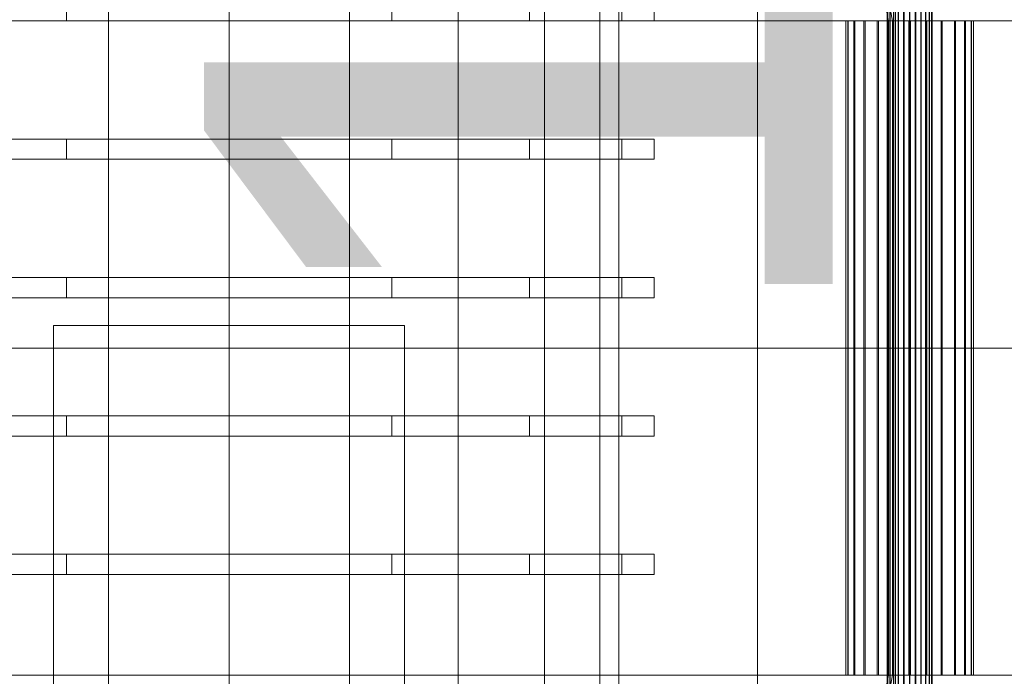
# Model space of a CAD drawing. Header units: millimetres. Extents: x -4738 to 65662, y -68080 to 6847.
# Tile 490 of 656: x 8685 to 9077, y -18130 to -17870. Entities that reach past the tile are written whole.
import ezdxf

# ---------------------------------------------------------------- set-up
doc = ezdxf.new("R2010")
doc.units = ezdxf.units.MM
for name, color, linetype, lineweight in [('COTAS_O', 1, 'Continuous', 0), ('superior_C01', 7, 'Continuous', 0), ('superior_mezcladora', 7, 'Continuous', 0)]:
    doc.layers.add(name, color=color, linetype=linetype, lineweight=lineweight)
doc.dimstyles.new('R19_100', dxfattribs={"dimtxt": 250, "dimasz": 150, "dimexe": 150, "dimexo": 80, "dimgap": 100, "dimtad": 1, "dimtih": 1, "dimtoh": 1, "dimdsep": 46, "dimcen": 0.09, "dimadec": 0, "dimazin": 0, "dimtfac": 1, "dimtdec": 4, "dimtofl": 0, "dimtmove": 0, "dimatfit": 3, "dimfxl": 1, "dimtolj": 1, "dimtzin": 0, "dimarcsym": 0})

# ---------------------------------------------------------------- blocks, each defined once
blk = doc.blocks.new('DIM_R31_39')
at = {"layer": 'COTAS_O'}
for p, q in [((9108.38, -17350), (9063.38, -17500)), ((9808.38, -17350), (9108.38, -17350)), ((9108.38, -18650), (9108.38, -17350)), ((9108.38, -17350), (9153.38, -17500)), ((9108.38, -18650), (9063.38, -18500)), ((9108.38, -18650), (9153.38, -18500)), ((9808.38, -18650), (9108.38, -18650))]:
    blk.add_line(p, q, dxfattribs=at)
blk.add_text('1300 O', height=250, rotation=90, dxfattribs=at).set_placement((9008.38, -18000))

msp = doc.modelspace()

# ---------------------------------------------------------------- linework, layer by layer
at = {"layer": 'superior_C01'}
for p, q in [((9033.245, -17575), (9033.245, -18425)), ((9036.481, -18425), (9036.481, -17575)), ((9012.039, -17771.702), (9030.483, -17870)), ((9032.091, -17870), (9013.647, -17771.702)), ((9029.94, -18148), (9029.94, -17852)), ((9030.221, -18148), (9030.221, -17852)), ((9030.273, -18148), (9030.273, -17852)), ((9031.095, -18148), (9031.095, -17852)), ((9031.196, -18148), (9031.196, -17852)), ((9032.505, -18148), (9032.505, -17852)), ((9032.647, -18148), (9032.647, -17852)), ((9034.352, -18148), (9034.352, -17852)), ((9034.527, -18148), (9034.527, -17852)), ((9036.513, -18148), (9036.513, -17852)), ((9036.708, -18148), (9036.708, -17852)), ((9038.839, -18148), (9038.839, -17852)), ((9039.04, -18148), (9039.04, -17852)), ((9041.171, -18148), (9041.171, -17852)), ((9041.366, -18148), (9041.366, -17852)), ((9043.352, -18148), (9043.352, -17852)), ((9043.526, -18148), (9043.526, -17852)), ((9045.232, -18148), (9045.232, -17852)), ((9045.374, -18148), (9045.374, -17852)), ((9046.683, -18148), (9046.683, -17852)), ((9046.784, -18148), (9046.784, -17852)), ((9047.606, -17852), (9047.606, -18148)), ((9047.658, -18148), (9047.658, -17852)), ((9047.939, -18148), (9047.939, -17852)), ((8596.941, -17870), (9030.483, -17870)), ((9032.091, -17870), (8598.549, -17870)), ((9014.333, -17870), (9013.541, -17870)), ((9013.541, -17870), (9014.48, -17870)), ((9013.541, -18130), (9013.541, -17870)), ((9016.802, -17870), (9014.333, -17870)), ((9014.333, -18130), (9014.333, -17870)), ((9014.48, -17870), (9017.086, -17870)), ((9014.48, -18130), (9014.48, -17870)), ((9020.779, -17870), (9016.802, -17870)), ((9016.802, -18130), (9016.802, -17870)), ((9017.086, -17870), (9021.181, -17870)), ((9017.086, -18130), (9017.086, -17870)), ((9025.994, -17870), (9020.779, -17870)), ((9020.779, -18130), (9020.779, -17870)), ((9021.181, -17870), (9026.487, -17870)), ((9021.181, -18130), (9021.181, -17870)), ((9032.091, -17870), (9025.994, -17870)), ((9025.994, -18130), (9025.994, -17870)), ((9026.487, -17870), (9032.641, -17870)), ((9026.487, -18130), (9026.487, -17870)), ((9030.483, -17870), (9030.483, -18000)), ((9030.483, -17870), (9464.026, -17870)), ((9032.091, -18000), (9032.091, -17870)), ((9465.634, -17870), (9032.091, -17870)), ((9038.655, -17870), (9032.091, -17870)), ((9032.091, -18130), (9032.091, -17870)), ((9032.641, -17870), (9039.224, -17870)), ((9032.641, -18130), (9032.641, -17870)), ((9045.238, -17870), (9038.655, -17870)), ((9038.655, -18130), (9038.655, -17870)), ((9039.224, -17870), (9045.788, -17870)), ((9039.224, -18130), (9039.224, -17870)), ((9051.392, -17870), (9045.238, -17870)), ((9045.238, -18130), (9045.238, -17870)), ((9045.788, -17870), (9051.885, -17870)), ((9045.788, -18130), (9045.788, -17870)), ((9056.698, -17870), (9051.392, -17870)), ((9051.392, -18130), (9051.392, -17870)), ((9051.885, -17870), (9057.1, -17870)), ((9051.885, -18130), (9051.885, -17870)), ((9060.793, -17870), (9056.698, -17870)), ((9056.698, -18130), (9056.698, -17870)), ((9057.1, -17870), (9061.077, -17870)), ((9057.1, -18130), (9057.1, -17870)), ((9063.399, -17870), (9060.793, -17870)), ((9060.793, -18130), (9060.793, -17870)), ((9061.077, -17870), (9063.546, -17870)), ((9061.077, -18130), (9061.077, -17870)), ((9064.338, -17870), (9063.399, -17870)), ((9063.399, -17870), (9063.399, -18130)), ((9063.546, -17870), (9064.338, -17870)), ((9063.546, -18130), (9063.546, -17870)), ((9064.338, -18130), (9064.338, -17870)), ((8596.941, -18000), (9030.483, -18000)), ((9032.091, -18000), (8598.549, -18000)), ((9030.483, -18000), (9030.483, -18130)), ((9030.483, -18000), (9464.026, -18000)), ((9032.091, -18130), (9032.091, -18000)), ((9465.634, -18000), (9032.091, -18000)), ((8596.941, -18130), (9030.483, -18130)), ((9032.091, -18130), (8598.549, -18130)), ((9030.483, -18130), (9012.039, -18228.298)), ((9014.48, -18130), (9013.541, -18130)), ((9013.541, -18130), (9014.333, -18130)), ((9013.647, -18228.298), (9032.091, -18130)), ((9014.333, -18130), (9016.802, -18130)), ((9017.086, -18130), (9014.48, -18130)), ((9016.802, -18130), (9020.779, -18130)), ((9021.181, -18130), (9017.086, -18130)), ((9020.779, -18130), (9025.994, -18130)), ((9026.487, -18130), (9021.181, -18130)), ((9025.994, -18130), (9032.091, -18130)), ((9032.641, -18130), (9026.487, -18130)), ((9030.483, -18130), (9464.026, -18130)), ((9465.634, -18130), (9032.091, -18130)), ((9032.091, -18130), (9038.655, -18130)), ((9039.224, -18130), (9032.641, -18130)), ((9038.655, -18130), (9045.238, -18130)), ((9045.788, -18130), (9039.224, -18130)), ((9045.238, -18130), (9051.392, -18130)), ((9051.885, -18130), (9045.788, -18130)), ((9051.392, -18130), (9056.698, -18130)), ((9057.1, -18130), (9051.885, -18130)), ((9056.698, -18130), (9060.793, -18130)), ((9061.077, -18130), (9057.1, -18130)), ((9060.793, -18130), (9063.399, -18130)), ((9063.546, -18130), (9061.077, -18130)), ((9063.399, -18130), (9064.338, -18130)), ((9064.338, -18130), (9063.546, -18130))]:
    msp.add_line(p, q, dxfattribs=at)
at = {"layer": 'superior_mezcladora'}
for p, q in [((8978.381, -17705), (8978.381, -18465)), ((8720.484, -18420), (8720.484, -17760)), ((8768.381, -18420), (8768.381, -17760)), ((8816.279, -18420), (8816.279, -17760)), ((8859.488, -18420), (8859.488, -17760)), ((8893.779, -18420), (8893.779, -17760)), ((8915.795, -18420), (8915.795, -17760)), ((8923.381, -17760), (8923.381, -18420)), ((8923.381, -17780), (8923.381, -18400)), ((8703.727, -17870), (8703.727, -17862)), ((8768.381, -17870), (8768.381, -17862)), ((8833.036, -17870), (8833.036, -17862)), ((8887.847, -17870), (8887.847, -17862)), ((8924.471, -17870), (8924.471, -17862)), ((8937.331, -17862), (8937.331, -17870)), ((8703.727, -17870), (8648.916, -17870)), ((8768.381, -17870), (8703.727, -17870)), ((8833.036, -17870), (8768.381, -17870)), ((8887.847, -17870), (8833.036, -17870)), ((8924.471, -17870), (8887.847, -17870)), ((8924.471, -17870), (8937.331, -17870)), ((8703.727, -17917), (8648.916, -17917)), ((8768.381, -17917), (8703.727, -17917)), ((8703.727, -17925), (8703.727, -17917)), ((8833.036, -17917), (8768.381, -17917)), ((8768.381, -17925), (8768.381, -17917)), ((8887.847, -17917), (8833.036, -17917)), ((8833.036, -17925), (8833.036, -17917)), ((8924.471, -17917), (8887.847, -17917)), ((8887.847, -17925), (8887.847, -17917)), ((8937.331, -17917), (8924.471, -17917)), ((8924.471, -17925), (8924.471, -17917)), ((8937.331, -17917), (8937.331, -17925)), ((8703.727, -17925), (8648.916, -17925)), ((8768.381, -17925), (8703.727, -17925)), ((8833.036, -17925), (8768.381, -17925)), ((8887.847, -17925), (8833.036, -17925)), ((8924.471, -17925), (8887.847, -17925)), ((8924.471, -17925), (8937.331, -17925)), ((8703.727, -17972), (8648.916, -17972)), ((8768.381, -17972), (8703.727, -17972)), ((8703.727, -17980), (8703.727, -17972)), ((8833.036, -17972), (8768.381, -17972)), ((8768.381, -17980), (8768.381, -17972)), ((8887.847, -17972), (8833.036, -17972)), ((8833.036, -17980), (8833.036, -17972)), ((8924.471, -17972), (8887.847, -17972)), ((8887.847, -17980), (8887.847, -17972)), ((8937.331, -17972), (8924.471, -17972)), ((8924.471, -17980), (8924.471, -17972)), ((8937.331, -17972), (8937.331, -17980)), ((8703.727, -17980), (8648.916, -17980)), ((8768.381, -17980), (8703.727, -17980)), ((8833.036, -17980), (8768.381, -17980)), ((8887.847, -17980), (8833.036, -17980)), ((8924.471, -17980), (8887.847, -17980)), ((8924.471, -17980), (8937.331, -17980)), ((8698.631, -18189), (8698.631, -17991)), ((8698.631, -17991), (8838.131, -17991)), ((8838.131, -17991), (8838.131, -18189)), ((8703.727, -18027), (8648.916, -18027)), ((8768.381, -18027), (8703.727, -18027)), ((8703.727, -18035), (8703.727, -18027)), ((8833.036, -18027), (8768.381, -18027)), ((8768.381, -18035), (8768.381, -18027)), ((8887.847, -18027), (8833.036, -18027)), ((8833.036, -18035), (8833.036, -18027)), ((8924.471, -18027), (8887.847, -18027)), ((8887.847, -18035), (8887.847, -18027)), ((8937.331, -18027), (8924.471, -18027)), ((8924.471, -18035), (8924.471, -18027)), ((8937.331, -18027), (8937.331, -18035)), ((8703.727, -18035), (8648.916, -18035)), ((8768.381, -18035), (8703.727, -18035)), ((8833.036, -18035), (8768.381, -18035)), ((8887.847, -18035), (8833.036, -18035)), ((8924.471, -18035), (8887.847, -18035)), ((8924.471, -18035), (8937.331, -18035)), ((8703.727, -18082), (8648.916, -18082)), ((8768.381, -18082), (8703.727, -18082)), ((8703.727, -18090), (8703.727, -18082)), ((8833.036, -18082), (8768.381, -18082)), ((8768.381, -18090), (8768.381, -18082)), ((8887.847, -18082), (8833.036, -18082)), ((8833.036, -18090), (8833.036, -18082)), ((8924.471, -18082), (8887.847, -18082)), ((8887.847, -18090), (8887.847, -18082)), ((8937.331, -18082), (8924.471, -18082)), ((8924.471, -18090), (8924.471, -18082)), ((8937.331, -18082), (8937.331, -18090)), ((8703.727, -18090), (8648.916, -18090)), ((8768.381, -18090), (8703.727, -18090)), ((8833.036, -18090), (8768.381, -18090)), ((8887.847, -18090), (8833.036, -18090)), ((8924.471, -18090), (8887.847, -18090)), ((8924.471, -18090), (8937.331, -18090))]:
    msp.add_line(p, q, dxfattribs=at)

# ---------------------------------------------------------------- dimensions: what is measured, and where the dimension line sits
at = {"layer": 'COTAS_O'}
dim = msp.add_aligned_dim(p1=(9808.381, -18650), p2=(9808.381, -17350), distance=700, text='<> O', dimstyle='R19_100', dxfattribs=at)
dim.commit()
dim.dimension.update_dxf_attribs({"geometry": 'DIM_R31_39', "text_midpoint": (9108.381, -18000)})

doc.saveas('drawing.dxf')
